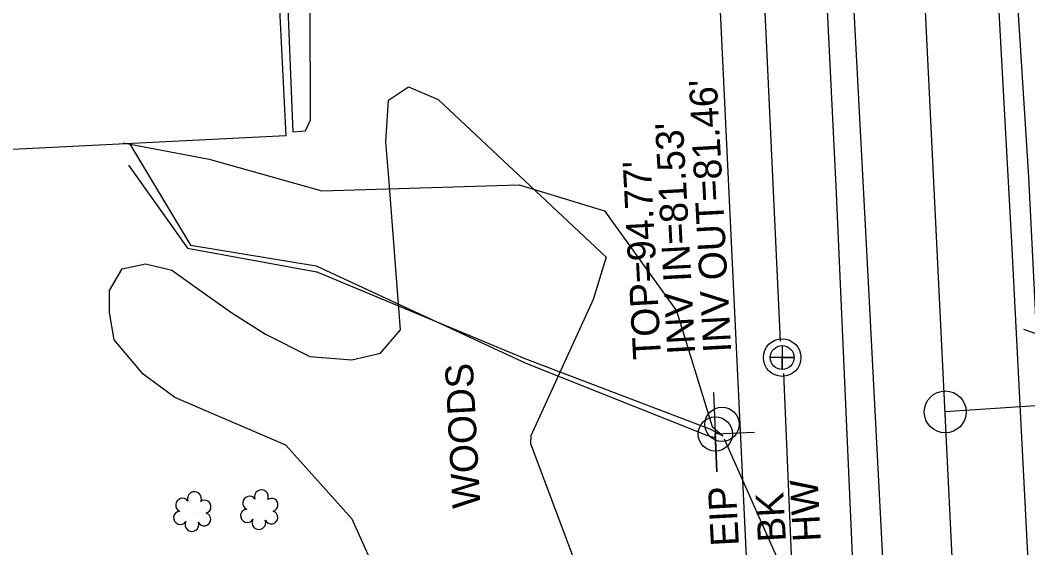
# Model space of a CAD drawing. Extents: x 2364404 to 2371833, y 798876 to 809754.
# Drawn here: x 2368682.9 to 2368827.2, y 804199.5 to 804275.2 of the extents above; entities that cross this region are included whole.
import ezdxf

# ---------------------------------------------------------------- set-up
doc = ezdxf.new("R2010")
doc.units = 0
for name, color, linetype in [('Exist Building', 7, 'Continuous'), ('Exist Horizontal Alignment Point', 7, 'Continuous'), ('Exist Property Iron Pin Text', 7, 'Continuous'), ('Exist Right of Way Line', 7, 'Continuous'), ('Exist Roads EOP', 7, 'Continuous'), ('Exist Roads Soil', 7, 'Continuous'), ('Exist Structure Minor Head and End Wall Text', 7, 'Continuous'), ('Exist Utilities Gas UG Line SUE LOS B', 7, 'Continuous'), ('Exist Utilities Other Pole CELL', 7, 'Continuous'), ('Exist Utilities Power Joint Use Telephone CELL', 7, 'Continuous'), ('Exist Utilities Power UG Cable SUE LOS B', 7, 'Continuous'), ('Exist Utilities Sanitary Sewer Manhole CELL', 7, 'Continuous'), ('Exist Utilities Sanitary Sewer Manhole Top Elevation', 7, 'Continuous'), ('Exist Utilities Sanitary Sewer UG Line', 7, 'Continuous'), ('Exist Utilities Sanitary Sewer UG Line Invert Elevation', 7, 'Continuous'), ('Exist Utilities Telephone UG Cable SUE LOS C', 7, 'Continuous'), ('Exist Utilities TV UG Cable SUE LOS B', 7, 'Continuous'), ('Exist Utilities Water UG Line SUE LOS B', 7, 'Continuous'), ('Exist Vegetation Hedge Row', 7, 'Continuous'), ('Exist Vegetation Shrub CELL', 7, 'Continuous'), ('Exist Vegetation Woods Line', 7, 'Continuous'), ('Exist Vegetation Woods Line Text', 7, 'Continuous'), ('Prop Horizontal Alignment', 7, 'Continuous')]:
    doc.layers.add(name, color=color, linetype=linetype)

msp = doc.modelspace()

# ---------------------------------------------------------------- linework, layer by layer
at = {"layer": 'Exist Building'}
msp.add_lwpolyline([(2368720.95, 804258.58), (2368650.3, 804255.02), (2368648.67, 804287.4), (2368669.16, 804288.44), (2368668.88, 804293.95), (2368681.21, 804294.57), (2368681.48, 804289.2), (2368684.47, 804289.35), (2368683.13, 804315.97), (2368717.99, 804317.73), (2368719.23, 804293), (2368724.72, 804293.28), (2368725.35, 804280.86), (2368719.84, 804280.58)], close=True, dxfattribs=at)
at = {"layer": 'Exist Horizontal Alignment Point'}
msp.add_circle((2368815.35, 804219.02), 3, dxfattribs=at)
at = {"layer": 'Exist Right of Way Line'}
msp.add_line((2368791.78, 804096.82), (2368767.86, 804596.16), dxfattribs=at)
at = {"layer": 'Exist Roads EOP'}
for points in [[(2368788.73, 804549.92), (2368790.16, 804520.12), (2368792.83, 804464.98), (2368795.78, 804407.84), (2368796.51, 804388.39), (2368794.48, 804384.85), (2368795.64, 804367.42), (2368797.58, 804364.63), (2368798.47, 804352.48), (2368801.17, 804297.31), (2368804.1, 804242.15), (2368806.84, 804188.88), (2368809.37, 804132.85), (2368810.28, 804111.75), (2368809.17, 804096.01), (2368807.38, 804091.44), (2368807.28, 804088.09)], [(2368827.61, 804190.25), (2368824.88, 804243.31), (2368821.94, 804297.25), (2368819.35, 804353.62), (2368816.57, 804408.58)]]:
    msp.add_lwpolyline(points, dxfattribs=at)
at = {"layer": 'Exist Roads Soil'}
msp.add_lwpolyline([(2368826.54, 804230.88), (2368840.81, 804225.85), (2368884.98, 804226.88), (2368935.97, 804233.2), (2368989.02, 804233.63), (2369032.49, 804236.8), (2369088.23, 804240.49)], dxfattribs=at)
at = {"layer": 'Exist Utilities Gas UG Line SUE LOS B'}
msp.add_lwpolyline([(2368857.92, 803607.82), (2368855.51, 803656.69), (2368852.93, 803705.99), (2368851.09, 803739.59), (2368851.06, 803754.74), (2368848.5, 803805.2), (2368846.26, 803855.48), (2368843.78, 803898.2), (2368840.8, 803954.37), (2368838.82, 804004.48), (2368836.79, 804050.14), (2368836.55, 804054.27), (2368835.65, 804080.3), (2368834.49, 804103.67), (2368831.91, 804153.13), (2368829.79, 804202.92), (2368827.31, 804252.68), (2368824.19, 804302.32), (2368821.85, 804352.75), (2368819.22, 804400.48)], dxfattribs=at)
at = {"layer": 'Exist Utilities Other Pole CELL'}
msp.add_circle((2368783.4, 804217.24), 2.46, dxfattribs=at)
at = {"layer": 'Exist Utilities Power Joint Use Telephone CELL'}
msp.add_line((2368782.44, 804215.85), (2368782.44, 804215.85), dxfattribs=at)
msp.add_lwpolyline([(2368782.16, 804221.78), (2368782.65, 804210.45), (2368782.42, 804215.85), (2368788.06, 804216.11)], dxfattribs=at)
msp.add_circle((2368782.45, 804215.85), 2.45, dxfattribs=at)
at = {"layer": 'Exist Utilities Power UG Cable SUE LOS B'}
for points in [[(2368698.58, 804257.46), (2368707.31, 804242.89), (2368725.3, 804239.95), (2368755.31, 804225.98), (2368781.06, 804215.71), (2368782.41, 804215.28)], [(2368795.88, 804098.92), (2368789.47, 804108.3), (2368783.16, 804124.58), (2368781.13, 804146.23), (2368780.12, 804164.78), (2368787.01, 804179.27), (2368792.02, 804192.31), (2368791.95, 804196.64), (2368783.76, 804215.1)]]:
    msp.add_lwpolyline(points, dxfattribs=at)
at = {"layer": 'Exist Utilities Sanitary Sewer Manhole CELL'}
msp.add_lwpolyline([(2368792, 804228.52), (2368792, 804225.09), (2368792, 804226.8), (2368793.71, 804226.8), (2368790.28, 804226.8)], dxfattribs=at)
for radius in [2.69, 1.71]:
    msp.add_circle((2368792, 804226.8), radius, dxfattribs=at)
at = {"layer": 'Exist Utilities Sanitary Sewer UG Line'}
for p, q in [((2368791.78, 804229.13), (2368773.36, 804620.66)), ((2368798.9, 804066.91), (2368792.23, 804224.53))]:
    msp.add_line(p, q, dxfattribs=at)
at = {"layer": 'Exist Utilities Telephone UG Cable SUE LOS C'}
msp.add_lwpolyline([(2368697.64, 804257.59), (2368709.99, 804255.23), (2368726.11, 804250.71), (2368754.35, 804251.54), (2368766.56, 804247.81), (2368776.9, 804233.5), (2368781.97, 804216.91), (2368783.51, 804215.58)], dxfattribs=at)
at = {"layer": 'Exist Utilities TV UG Cable SUE LOS B'}
msp.add_lwpolyline([(2368698.42, 804254.37), (2368706.88, 804242.48), (2368725.41, 804239.11), (2368755.16, 804226.68), (2368781.74, 804216.54), (2368783.51, 804215.58)], dxfattribs=at)
at = {"layer": 'Exist Utilities Water UG Line SUE LOS B'}
msp.add_lwpolyline([(2368827.45, 803699.31), (2368825.12, 803754.21), (2368824.21, 803770.23), (2368822.08, 803804.14), (2368818.94, 803854.42), (2368817.48, 803873.61), (2368816.22, 803903.64), (2368813.19, 803949.94), (2368813.18, 803952.86), (2368812.04, 803972.1), (2368809.88, 804003.09), (2368807.38, 804052.98), (2368805.56, 804075.67), (2368805.25, 804083.97), (2368805.06, 804092.47), (2368805.2, 804097.58), (2368805.12, 804102.02), (2368804.03, 804147.87), (2368804.03, 804152.16), (2368801.94, 804201.77), (2368799.75, 804251.38), (2368797.32, 804300.83), (2368795.66, 804338.47), (2368792.08, 804400.4)], dxfattribs=at)
at = {"layer": 'Exist Vegetation Hedge Row'}
msp.add_lwpolyline([(2368724.39, 804277.51), (2368724.45, 804260.84), (2368723.74, 804259.26), (2368721.98, 804259.09), (2368721.17, 804279.27), (2368723.34, 804279.24), (2368724.39, 804277.51)], dxfattribs=at)
at = {"layer": 'Exist Vegetation Shrub CELL'}
for p, q in [((2368707.64, 804204.55), (2368707.64, 804204.55)), ((2368717.23, 804204.83), (2368717.23, 804204.83))]:
    msp.add_line(p, q, dxfattribs=at)
for centre, radius, start, end in [((2368707.87, 804206.59), 0.99, 334.8391, 200.4717), ((2368717.46, 804206.87), 0.99, 334.8391, 200.4717), ((2368706.15, 804205.67), 0.968, 35.8908, 245.4216), ((2368709.31, 804205.42), 0.929, 284.4567, 126.0861), ((2368715.75, 804205.96), 0.968, 35.8908, 245.4216), ((2368718.9, 804205.7), 0.929, 284.4567, 126.0861), ((2368705.84, 804203.84), 0.955, 95.1099, 327.9534), ((2368709.27, 804203.62), 0.937, 204.9913, 73.4601), ((2368715.43, 804204.13), 0.955, 95.1099, 327.9534), ((2368718.87, 804203.9), 0.937, 204.9913, 73.4601), ((2368707.51, 804202.86), 0.984, 151.2797, 21.387), ((2368717.1, 804203.15), 0.984, 151.2797, 21.387)]:
    msp.add_arc(centre, radius, start, end, dxfattribs=at)
at = {"layer": 'Exist Vegetation Woods Line'}
for points in [[(2368696.36, 804229.32), (2368695.72, 804233.25), (2368695.72, 804236.41), (2368697.5, 804239.51), (2368700.88, 804240.22), (2368704.62, 804239.31), (2368708.66, 804236.47), (2368713.2, 804233.2), (2368718.02, 804230.15), (2368724.37, 804226.96), (2368730.41, 804226.49), (2368734.48, 804227.42), (2368737.37, 804230.79), (2368735.68, 804252.58), (2368735.26, 804257.7), (2368735.63, 804263.67), (2368738.5, 804265.62), (2368742.75, 804263.79), (2368766.8, 804241.2), (2368764.95, 804235.1)], [(2368764.95, 804235.1), (2368756.04, 804215.58), (2368755.96, 804214.47), (2368769.9, 804177.29), (2368771.83, 804116.84), (2368770.58, 804112.43), (2368763.02, 804107.73), (2368757.17, 804105.83), (2368751.43, 804106.35), (2368746.88, 804110.35), (2368743.25, 804116.57), (2368739.28, 804133.06), (2368734.71, 804194.2), (2368730.47, 804203.64), (2368720.97, 804214.27), (2368705.07, 804221.07), (2368700.54, 804224.4), (2368696.36, 804229.32)]]:
    msp.add_lwpolyline(points, dxfattribs=at)
at = {"layer": 'Prop Horizontal Alignment'}
for p, q in [((2368838.03, 803754.72), (2368793.18, 804672.79)), ((2369078.59, 804236.49), (2368815.35, 804219.02))]:
    msp.add_line(p, q, dxfattribs=at)

# ---------------------------------------------------------------- texts
at = {"layer": 'Exist Property Iron Pin Text'}
msp.add_text('EIP', height=4, rotation=93.0566, dxfattribs=at).set_placement((2368785.82, 804199.87))
at = {"layer": 'Exist Structure Minor Head and End Wall Text'}
for s, p in [('HW', (2368797.56, 804200.5)), ('BK', (2368792.55, 804200.48))]:
    msp.add_text(s, height=4, rotation=93.0566, dxfattribs=at).set_placement(p)
at = {"layer": 'Exist Utilities Sanitary Sewer Manhole Top Elevation'}
msp.add_text("TOP=94.77'", height=4, rotation=93.0566, dxfattribs=at).set_placement((2368774.68, 804226.64))
at = {"layer": 'Exist Utilities Sanitary Sewer UG Line Invert Elevation'}
for s, p in [("INV OUT=81.46'", (2368784.72, 804227.61)), ("INV IN=81.53'", (2368779.57, 804227.35))]:
    msp.add_text(s, height=4, rotation=93.0566, dxfattribs=at).set_placement(p)
at = {"layer": 'Exist Vegetation Woods Line Text'}
msp.add_text('WOODS', height=4, rotation=93.0566, dxfattribs=at).set_placement((2368748.82, 804205.32))

doc.saveas('drawing.dxf')
